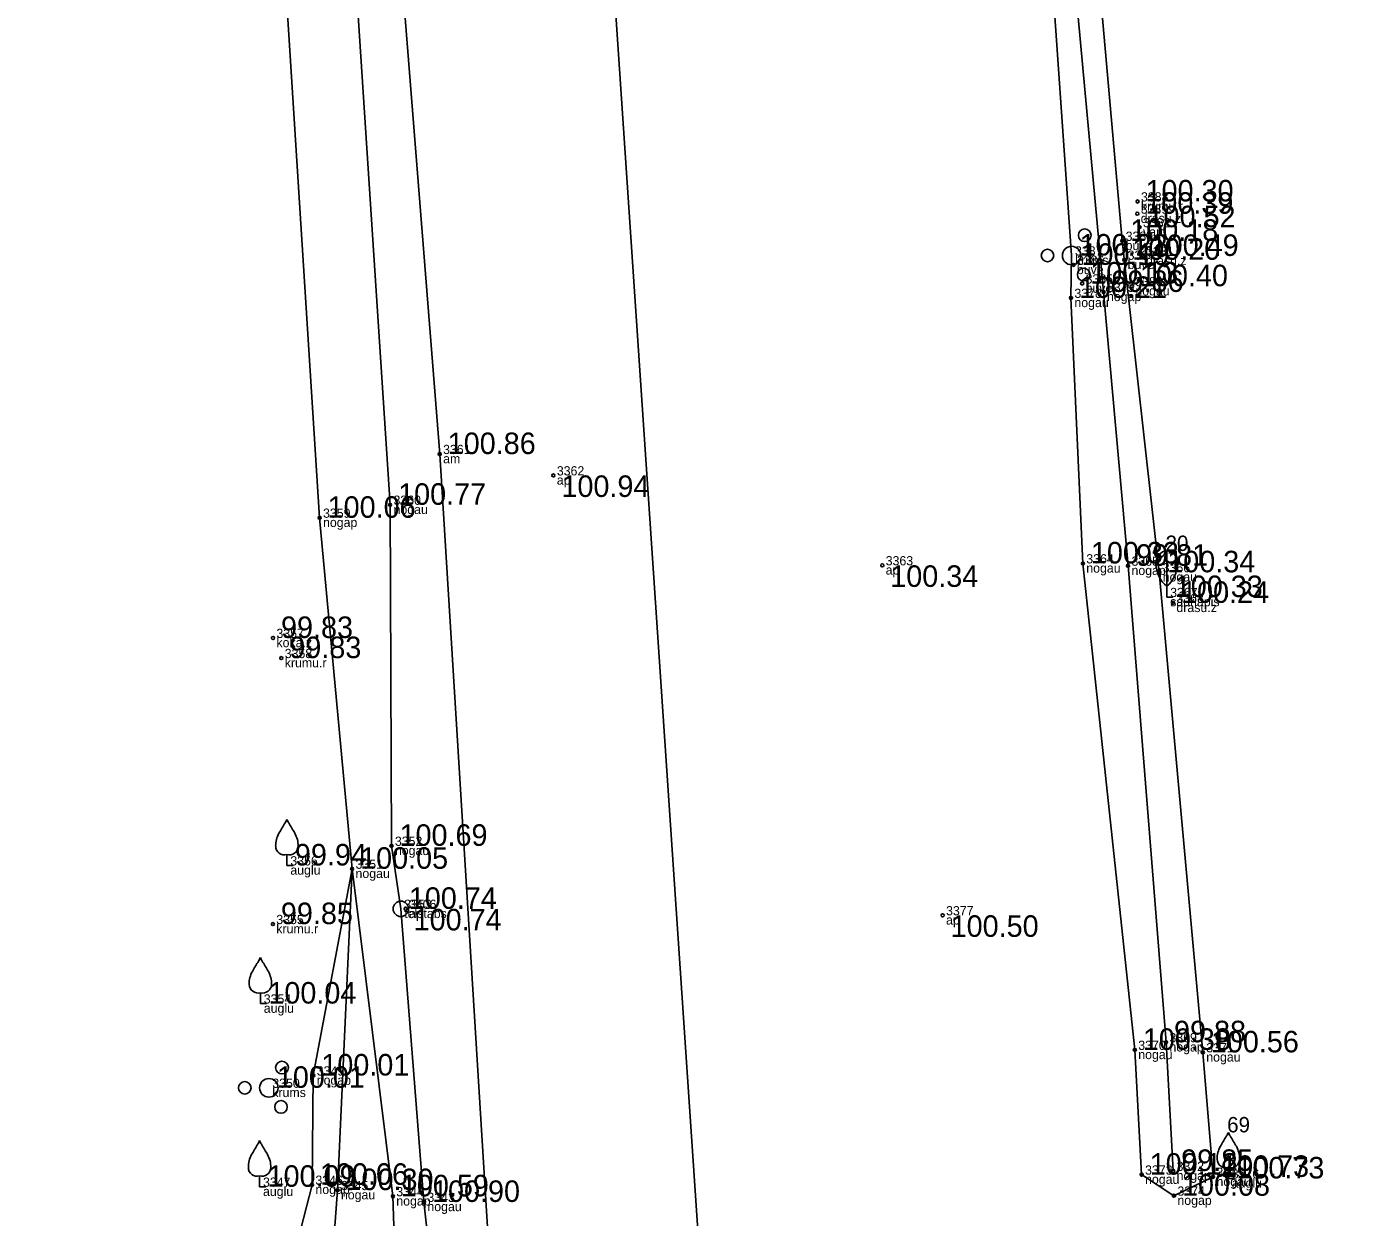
# Model space of a CAD drawing. Extents: x 614911 to 615803, y 262110 to 264311.
# Drawn here: x 615607.06 to 615650.07, y 263988.7 to 264027.46 of the extents above; entities that cross this region are included whole.
import ezdxf

# ---------------------------------------------------------------- set-up
doc = ezdxf.new("R2010")
doc.units = 0
for name, color, linetype in [('Level 1', 7, 'Continuous'), ('Level 31', 7, 'Continuous'), ('Level 37', 7, 'Continuous'), ('Level 49', 7, 'Continuous'), ('Level 53', 7, 'Continuous'), ('Level 54', 7, 'Continuous'), ('Level 57', 7, 'Continuous'), ('Level 58', 7, 'Continuous')]:
    doc.layers.add(name, color=color, linetype=linetype)

msp = doc.modelspace()

# ---------------------------------------------------------------- linework, layer by layer
at = {"layer": 'Level 1'}
for p, q in [((615644.156, 264009.244), (615644.156, 264008.892)), ((615644.156, 264008.892), (615644.356, 264008.892)), ((615615.536, 264000.512), (615615.536, 264000.16)), ((615615.536, 264000.16), (615615.736, 264000.16)), ((615614.672, 263996.018), (615614.672, 263995.666)), ((615614.672, 263995.666), (615614.872, 263995.666)), ((615646.16, 263990.327), (615646.16, 263989.975)), ((615614.647, 263990.057), (615614.647, 263989.705)), ((615614.647, 263989.705), (615614.847, 263989.705)), ((615646.16, 263989.975), (615646.36, 263989.975))]:
    msp.add_line(p, q, dxfattribs=at)
msp.add_lwpolyline([(615644.156, 264010.392), (615644.156, 264009.244)], dxfattribs=at)
for centre, radius in [((615641.488, 264020.665), 0.207), ((615640.277, 264020.005), 0.204), ((615641.061, 264020.005), 0.301), ((615641.456, 264019.385), 0.205), ((615615.376, 263993.584), 0.207), ((615614.165, 263992.924), 0.204), ((615614.949, 263992.924), 0.301), ((615615.344, 263992.304), 0.205)]:
    msp.add_circle(centre, radius, dxfattribs=at)
for centre, radius, start, end in [((615628.161, 263993.764), 14.88, 148.4844, 149.9901), ((615615.119, 264001.798), 0.439, 324.3837, 341.712), ((615615.953, 264001.798), 0.439, 198.288, 215.6163), ((615602.911, 263993.764), 14.88, 30.0099, 31.5156), ((615616.06, 264000.785), 0.89, 151.757, 179.9138), ((615615.012, 264000.785), 0.89, 0.0862, 28.243), ((615615.46, 264000.791), 0.29, 181.0782, 285.2823), ((615615.612, 264000.791), 0.29, 254.7177, 358.9218), ((615627.297, 263989.27), 14.88, 148.4844, 149.9901), ((615614.255, 263997.304), 0.439, 324.3837, 341.712), ((615615.089, 263997.304), 0.439, 198.288, 215.6163), ((615602.047, 263989.27), 14.88, 30.0099, 31.5156), ((615615.196, 263996.291), 0.89, 151.757, 179.9138), ((615614.148, 263996.291), 0.89, 0.0862, 28.243), ((615614.596, 263996.297), 0.29, 181.0782, 285.2823), ((615614.748, 263996.297), 0.29, 254.7177, 358.9218), ((615645.743, 263991.613), 0.439, 324.3837, 341.712), ((615646.577, 263991.613), 0.439, 198.288, 215.6163), ((615627.272, 263983.309), 14.88, 148.4844, 149.9901), ((615614.23, 263991.343), 0.439, 324.3837, 341.712), ((615615.064, 263991.343), 0.439, 198.288, 215.6163), ((615602.022, 263983.309), 14.88, 30.0099, 31.5156), ((615646.684, 263990.6), 0.89, 151.757, 179.9138), ((615658.785, 263983.579), 14.88, 148.4844, 149.9901), ((615633.535, 263983.579), 14.88, 30.0099, 31.5156), ((615645.636, 263990.6), 0.89, 0.0862, 28.243), ((615615.171, 263990.33), 0.89, 151.757, 179.9138), ((615614.123, 263990.33), 0.89, 0.0862, 28.243), ((615646.084, 263990.606), 0.29, 181.0782, 285.2823), ((615646.236, 263990.606), 0.29, 254.7177, 358.9218), ((615614.571, 263990.336), 0.29, 181.0782, 285.2823), ((615614.723, 263990.336), 0.29, 254.7177, 358.9218)]:
    msp.add_arc(centre, radius, start, end, dxfattribs=at)
for centre, major_axis, start_param, end_param in [((615644.156, 264009.992), (0, 0.4), 0, 1.570796), ((615644.156, 264009.992), (0, -0.4), 1.570796, 3.141593), ((615644.631, 264010.015), (0, -0.943), 4.7372, 5.669711), ((615643.681, 264010.015), (0, -0.943), 0.613474, 1.545985)]:
    msp.add_ellipse(centre, major_axis=major_axis, ratio=0.875, start_param=start_param, end_param=end_param, dxfattribs=at)
at = {"layer": 'Level 31'}
for points in [[(615644.392, 263989.414), (615643.34, 263990.099), (615643.118, 263994.158), (615641.428, 264009.987), (615641.041, 264018.626), (615641.061, 264020.005), (615640.305, 264030.753), (615637.746, 264048.925), (615635.464, 264064.977), (615634.003, 264071.709), (615634.502, 264073.617)], [(615634.502, 264073.617), (615635.999, 264064.995), (615638.458, 264048.645), (615641.004, 264030.71), (615642.1, 264018.821), (615642.898, 264009.911), (615644.133, 263994.406), (615644.364, 263990.22)], [(615614.55, 264051.575), (615615.424, 264043.587), (615615.143, 264037.818), (615615.043, 264031.706), (615615.511, 264028.563), (615616.6, 264011.472), (615617.656, 264000.051), (615618.983, 263989.394), (615619.14, 263984.548), (615620.715, 263982.661)], [(615620.715, 263982.661), (615619.995, 263989.211), (615619.241, 263998.748), (615618.938, 264000.798), (615618.893, 264011.894), (615617.184, 264038.095), (615615.951, 264047.225), (615615.632, 264050.12), (615614.55, 264051.575)], [(615638.458, 264048.645), (615641.802, 264030.675), (615642.708, 264020.483), (615643.913, 264009.698), (615645.33, 263994.078), (615645.663, 263990.026), (615644.392, 263989.414)], [(615617.656, 264000.051), (615616.395, 263993.325), (615616.352, 263989.768), (615615.039, 263984.63), (615614.709, 263982.184), (615608.649, 263968.975)], [(615609.694, 263968.499), (615609.459, 263969.491), (615616.817, 263981.822), (615616.839, 263984.877), (615617.181, 263989.595), (615617.656, 264000.051), (615617.181, 263989.595)]]:
    msp.add_lwpolyline(points, dxfattribs=at)
at = {"layer": 'Level 37'}
for points in [[(615679.97, 263896.398), (615656.772, 263909.292), (615645.962, 263915.344), (615640.907, 263918.389), (615638.105, 263921.472), (615635.532, 263926.063), (615633.264, 263930.679), (615632.042, 263938.695), (615631.566, 263946.615), (615629.518, 263979.123), (615626.081, 264030.1), (615620.246, 264081.541), (615619.215, 264095.372), (615620.245, 264096.475), (615622.383, 264096.938), (615624.444, 264095.361), (615631.917, 264088.483), (615633.918, 264086.774), (615642.182, 264078.442), (615648.763, 264072.267), (615656.466, 264064.293), (615658.546, 264062.514)], [(615610.269, 264050.406), (615615.365, 264053.76), (615616.665, 264052.661), (615619.26, 264029.249), (615620.506, 264013.545), (615622.506, 263981.182), (615623.215, 263965.211), (615621.82, 263963.492), (615620.117, 263963.482), (615610.522, 263967.156), (615610.153, 263967.974), (615607.063, 263969.517)]]:
    msp.add_lwpolyline(points, dxfattribs=at)
at = {"layer": 'Level 49'}
msp.add_circle((615619.241, 263998.748), 0.25, dxfattribs=at)
at = {"layer": 'Level 57'}
for centre in [(615643.207, 264021.764), (615643.199, 264021.366), (615643.272, 264020.926), (615642.708, 264020.483), (615642.773, 264019.866), (615643.373, 264019.992), (615641.121, 264019.701), (615641.405, 264019.094), (615643.024, 264019.006), (615641.041, 264018.626), (615642.1, 264018.821), (615620.506, 264013.545), (615624.205, 264012.85), (615618.893, 264011.894), (615616.6, 264011.472), (615634.902, 264009.924), (615641.428, 264009.987), (615642.898, 264009.911), (615643.913, 264009.698), (615644.36, 264008.704), (615615.084, 264007.561), (615615.354, 264006.906), (615618.938, 264000.798), (615617.656, 264000.051), (615619.398, 263998.747), (615615.08, 263998.251), (615636.866, 263998.537), (615644.133, 263994.406), (615643.118, 263994.158), (615645.33, 263994.078), (615616.395, 263993.325), (615643.34, 263990.099), (615644.364, 263990.22), (615616.352, 263989.768), (615645.663, 263990.026), (615617.181, 263989.595), (615618.983, 263989.394), (615619.995, 263989.211), (615644.392, 263989.414)]:
    msp.add_circle(centre, 0.05, dxfattribs=at)
at = {"layer": 'Level 58'}
for centre in [(615643.207, 264021.764), (615643.199, 264021.366), (615643.272, 264020.926), (615642.708, 264020.483), (615642.773, 264019.866), (615643.373, 264019.992), (615641.121, 264019.701), (615641.405, 264019.094), (615643.024, 264019.006), (615641.041, 264018.626), (615642.1, 264018.821), (615620.506, 264013.545), (615624.205, 264012.85), (615618.893, 264011.894), (615616.6, 264011.472), (615634.902, 264009.924), (615641.428, 264009.987), (615642.898, 264009.911), (615643.913, 264009.698), (615644.36, 264008.704), (615615.084, 264007.561), (615615.354, 264006.906), (615618.938, 264000.798), (615617.656, 264000.051), (615619.398, 263998.747), (615615.08, 263998.251), (615636.866, 263998.537), (615644.133, 263994.406), (615643.118, 263994.158), (615645.33, 263994.078), (615616.395, 263993.325), (615643.34, 263990.099), (615644.364, 263990.22), (615616.352, 263989.768), (615645.663, 263990.026), (615617.181, 263989.595), (615618.983, 263989.394), (615619.995, 263989.211), (615644.392, 263989.414)]:
    msp.add_circle(centre, 0.05, dxfattribs=at)

# ---------------------------------------------------------------- texts
at = {"layer": 'Level 1'}
for s, p in [(' 20', (615643.931, 264010.392)), (' 69', (615645.935, 263991.475))]:
    msp.add_text(s, height=0.5, dxfattribs=at).set_placement(p)
at = {"layer": 'Level 53'}
for s, p in [(' krumu.r', (615643.207, 264021.464)), (' drasu.z', (615643.199, 264021.066)), (' varti', (615643.272, 264020.626)), (' buve', (615642.708, 264020.183)), (' krums', (615641.061, 264019.705)), (' buve', (615642.773, 264019.566)), (' drasu.z', (615643.373, 264019.692)), (' buve', (615641.121, 264019.401)), (' buve', (615641.405, 264018.794)), (' nogau', (615643.024, 264018.706)), (' nogau', (615641.041, 264018.326)), (' nogap', (615642.1, 264018.521)), (' am', (615620.506, 264013.245)), (' ap', (615624.205, 264012.55)), (' nogau', (615618.893, 264011.594)), (' nogap', (615616.6, 264011.172)), (' nogau', (615641.428, 264009.687)), (' ap', (615634.902, 264009.624)), (' nogap', (615642.898, 264009.611)), (' nogau', (615643.913, 264009.398)), (' saurlapis', (615644.156, 264008.592)), (' drasu.z', (615644.36, 264008.404)), (' koka.z', (615615.084, 264007.261)), (' krumu.r', (615615.354, 264006.606)), (' nogau', (615618.938, 264000.498)), (' auglu', (615615.536, 263999.86)), (' nogau', (615617.656, 263999.751)), (' telstabs', (615619.241, 263998.448)), (' ap', (615619.398, 263998.447)), (' ap', (615636.866, 263998.237)), (' krumu.r', (615615.08, 263997.951)), (' auglu', (615614.672, 263995.366)), (' nogau', (615643.118, 263993.858)), (' nogap', (615644.133, 263994.106)), (' nogau', (615645.33, 263993.778)), (' nogap', (615616.395, 263993.025)), (' krums', (615614.949, 263992.624)), (' nogap', (615644.364, 263989.92)), (' auglu', (615614.647, 263989.405)), (' nogap', (615616.352, 263989.468)), (' nogau', (615643.34, 263989.799)), (' nogau', (615645.663, 263989.726)), (' auglu', (615646.16, 263989.675)), (' nogau', (615617.181, 263989.295)), (' nogap', (615618.983, 263989.094)), (' nogap', (615644.392, 263989.114)), (' nogau', (615619.995, 263988.911))]:
    msp.add_text(s, height=0.3, dxfattribs=at).set_placement(p)
at = {"layer": 'Level 54'}
for s, p in [(' 3388', (615643.207, 264021.764)), (' 3389', (615643.199, 264021.366)), (' 3382', (615643.272, 264020.926)), (' 3383', (615642.708, 264020.483)), (' 3387', (615641.061, 264020.005)), (' 3381', (615643.373, 264019.992)), (' 3386', (615641.121, 264019.701)), (' 3384', (615642.773, 264019.866)), (' 3385', (615641.405, 264019.094)), (' 3378', (615641.041, 264018.626)), (' 3379', (615642.1, 264018.821)), (' 3380', (615643.024, 264019.006)), (' 3361', (615620.506, 264013.545)), (' 3362', (615624.205, 264012.85)), (' 3360', (615618.893, 264011.894)), (' 3359', (615616.6, 264011.472)), (' 3363', (615634.902, 264009.924)), (' 3364', (615641.428, 264009.987)), (' 3365', (615642.898, 264009.911)), (' 3366', (615643.913, 264009.698)), (' 3367', (615644.156, 264008.892)), (' 3368', (615644.36, 264008.704)), (' 3357', (615615.084, 264007.561)), (' 3358', (615615.354, 264006.906)), (' 3352', (615618.938, 264000.798)), (' 3356', (615615.536, 264000.16)), (' 3351', (615617.656, 264000.051)), (' 3353', (615619.241, 263998.748)), (' 3406', (615619.398, 263998.747)), (' 3377', (615636.866, 263998.537)), (' 3355', (615615.08, 263998.251)), (' 3354', (615614.672, 263995.666)), (' 3370', (615643.118, 263994.158)), (' 3369', (615644.133, 263994.406)), (' 3371', (615645.33, 263994.078)), (' 3349', (615616.395, 263993.325)), (' 3350', (615614.949, 263992.924)), (' 3373', (615643.34, 263990.099)), (' 3372', (615644.364, 263990.22)), (' 3375', (615645.663, 263990.026)), (' 3376', (615646.16, 263989.975)), (' 3347', (615614.647, 263989.705)), (' 3346', (615616.352, 263989.768)), (' 3345', (615617.181, 263989.595)), (' 3344', (615618.983, 263989.394)), (' 3374', (615644.392, 263989.414)), (' 3343', (615619.995, 263989.211))]:
    msp.add_text(s, height=0.3, dxfattribs=at).set_placement(p)
at = {"layer": 'Level 58'}
for s, p in [(' 100.30', (615643.207, 264021.764)), (' 100.39', (615643.199, 264021.366)), (' 100.52', (615643.272, 264020.926)), (' 100.18', (615642.708, 264020.483)), (' 100.22', (615641.061, 264020.005)), (' 100.49', (615643.373, 264019.992)), (' 100.19', (615641.121, 264019.701)), (' 100.20', (615642.773, 264019.866)), (' 100.13', (615641.405, 264019.094)), (' 99.86', (615642.1, 264018.821)), (' 100.40', (615643.024, 264019.006)), (' 100.21', (615641.041, 264018.626)), (' 100.86', (615620.506, 264013.545)), (' 100.77', (615618.893, 264011.894)), (' 100.94', (615624.205, 264012.15)), (' 100.06', (615616.6, 264011.472)), (' 100.33', (615641.428, 264009.987)), (' 99.81', (615642.898, 264009.911)), (' 100.34', (615643.913, 264009.698)), (' 100.34', (615634.902, 264009.224)), (' 100.33', (615644.156, 264008.892)), (' 100.24', (615644.36, 264008.704)), (' 99.83', (615615.084, 264007.561)), (' 99.83', (615615.354, 264006.906)), (' 100.69', (615618.938, 264000.798)), (' 99.94', (615615.536, 264000.16)), (' 100.05', (615617.656, 264000.051)), (' 100.74', (615619.241, 263998.748)), (' 99.85', (615615.08, 263998.251)), (' 100.74', (615619.398, 263998.047)), (' 100.50', (615636.866, 263997.837)), (' 100.04', (615614.672, 263995.666)), (' 100.38', (615643.118, 263994.158)), (' 99.88', (615644.133, 263994.406)), (' 100.56', (615645.33, 263994.078)), (' 100.01', (615616.395, 263993.325)), (' 100.01', (615614.949, 263992.924)), (' 100.12', (615643.34, 263990.099)), (' 99.85', (615644.364, 263990.22)), (' 100.73', (615645.663, 263990.026)), (' 100.73', (615646.16, 263989.975)), (' 100.09', (615614.647, 263989.705)), (' 100.06', (615616.352, 263989.768)), (' 100.30', (615617.181, 263989.595)), (' 100.59', (615618.983, 263989.394)), (' 100.08', (615644.392, 263989.414)), (' 100.90', (615619.995, 263989.211))]:
    msp.add_text(s, height=0.7, dxfattribs=at).set_placement(p)

doc.saveas('drawing.dxf')
